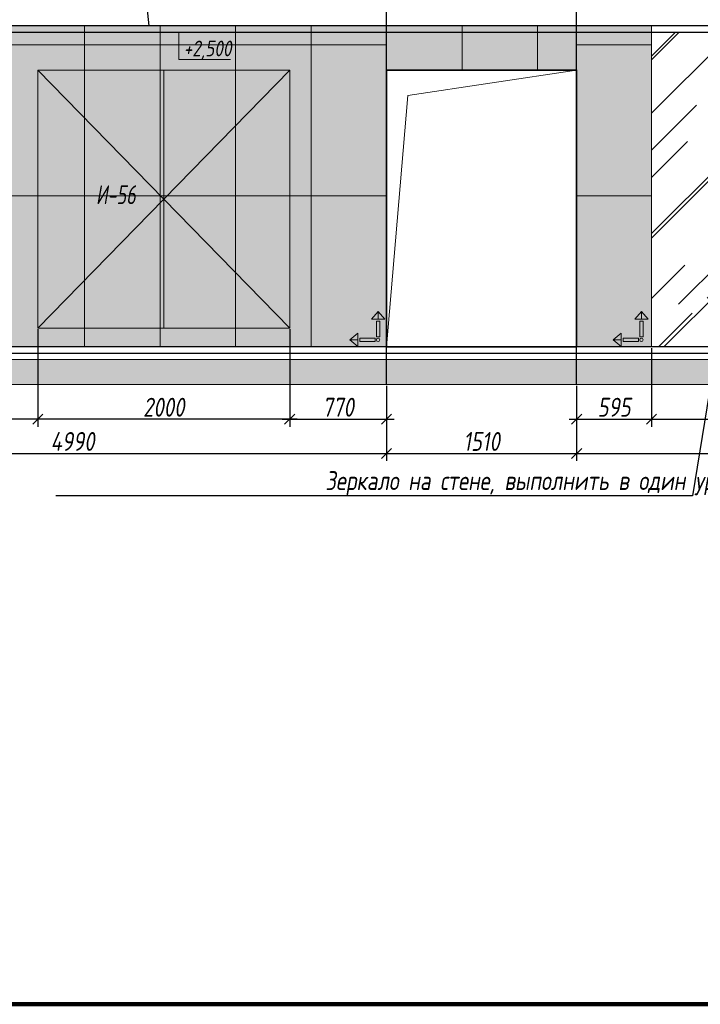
# Model space of a CAD drawing. Header units: millimetres. Extents: x -76220005 to 7466349, y -86687 to 22351.
# Tile 342 of 493: x 188171 to 193578, y -10017 to -2193. Entities that reach past the tile are written whole.
import ezdxf
from ezdxf import colors
from ezdxf.entities.mleader import LeaderData, LeaderLine
from ezdxf.math import Vec2, Vec3

# ---------------------------------------------------------------- set-up
doc = ezdxf.new("R2010")
doc.units = ezdxf.units.MM
doc.linetypes.add('DASHDOT', pattern=[25.4, 12.7, -6.35, 0, -6.35])
doc.layers.get('Defpoints').update_dxf_attribs({"color": 31})
for name, color, linetype, lineweight in [('A-DETL-GENF', 7, 'Continuous', 5), ('nadpisi_v_tablice', 7, 'Continuous', 9), ('Двери', 7, 'Continuous', 5), ('Отделка стен', 253, 'Continuous', 0)]:
    doc.layers.add(name, color=color, linetype=linetype, lineweight=lineweight)
for name, color, linetype, lineweight, true_color in [('dim_obm', 7, 'Continuous', 9, 0x005700), ('dim_razv', 7, 'DASHDOT', 9, 0x285228), ('pol', 7, 'Continuous', 15, 0x55666d)]:
    doc.layers.add(name, color=color, linetype=linetype, lineweight=lineweight, true_color=true_color)
doc.styles.add('fl_iso paper', font='isocpeur.ttf', dxfattribs={"width": 0.8, "oblique": 10})
doc.styles.add('In tre', font='isocpeur.ttf', dxfattribs={"width": 0.8, "oblique": 10})
doc.dimstyles.new('In tre 1_50', dxfattribs={"dimtxt": 150, "dimasz": 80, "dimexe": 60, "dimexo": 10, "dimgap": 20, "dimtad": 1, "dimdec": 0, "dimrnd": 5, "dimzin": 0, "dimdsep": 46, "dimtxsty": 'fl_iso paper', "dimblk": 'OBLIQUE', "dimcen": 0, "dimdle": 60, "dimadec": 0, "dimazin": 0, "dimtfac": 1, "dimtdec": 0, "dimtofl": 0, "dimtmove": 1, "dimatfit": 1, "dimfxl": 40, "dimtolj": 1, "dimtzin": 0, "dimarcsym": 1})

# ---------------------------------------------------------------- blocks, each defined once
blk = doc.blocks.new('_Oblique')
at = {"color": 0, "linetype": 'ByBlock', "lineweight": -2}
blk.add_line((-0.5, -0.5), (0.5, 0.5), dxfattribs=at)
blk = doc.blocks.new('*D390')
at = {"layer": 'Defpoints', "color": 0, "linetype": 'ByBlock', "transparency": 16777216}
for p in [(186096, -5092.9), (191086, -5092.9), (191086, -5639.1)]:
    blk.add_point(p, dxfattribs=at)
at = {"layer": 'dim_razv', "color": 0, "linetype": 'ByBlock', "lineweight": -2, "transparency": 16777216}
for p, q in [((186096, -5102.9), (186096, -5699.1)), ((191086, -5102.9), (191086, -5699.1)), ((186036, -5639.1), (191146, -5639.1))]:
    blk.add_line(p, q, dxfattribs=at)
at = {"layer": 'dim_razv', "color": 0, "linetype": 'ByBlock', "lineweight": -2, "transparency": 16777216, "xscale": 80, "yscale": 80, "zscale": 80, "rotation": 180}
blk.add_blockref('_Oblique', (186096, -5639.1), dxfattribs=at)
at = {"layer": 'dim_razv', "color": 0, "linetype": 'ByBlock', "lineweight": -2, "transparency": 16777216, "xscale": 80, "yscale": 80, "zscale": 80}
blk.add_blockref('_Oblique', (191086, -5639.1), dxfattribs=at)
at = {"layer": 'dim_razv', "color": 0, "linetype": 'ByBlock', "transparency": 16777216, "insert": (188591, -5544.1), "char_height": 150, "attachment_point": 5, "style": 'fl_iso paper'}
blk.add_mtext('\\A1;4990', dxfattribs=at)
blk = doc.blocks.new('*D391')
at = {"layer": 'Defpoints', "color": 0, "linetype": 'ByBlock', "transparency": 16777216}
for p in [(191086, -5092.9), (192596, -5092.9), (192596, -5639.1)]:
    blk.add_point(p, dxfattribs=at)
at = {"layer": 'dim_razv', "color": 0, "linetype": 'ByBlock', "lineweight": -2, "transparency": 16777216}
for p, q in [((191086, -5102.9), (191086, -5699.1)), ((192596, -5102.9), (192596, -5699.1)), ((191026, -5639.1), (192656, -5639.1))]:
    blk.add_line(p, q, dxfattribs=at)
at = {"layer": 'dim_razv', "color": 0, "linetype": 'ByBlock', "lineweight": -2, "transparency": 16777216, "xscale": 80, "yscale": 80, "zscale": 80, "rotation": 180}
blk.add_blockref('_Oblique', (191086, -5639.1), dxfattribs=at)
at = {"layer": 'dim_razv', "color": 0, "linetype": 'ByBlock', "lineweight": -2, "transparency": 16777216, "xscale": 80, "yscale": 80, "zscale": 80}
blk.add_blockref('_Oblique', (192596, -5639.1), dxfattribs=at)
at = {"layer": 'dim_razv', "color": 0, "linetype": 'ByBlock', "transparency": 16777216, "insert": (191841, -5544.1), "char_height": 150, "attachment_point": 5, "style": 'fl_iso paper'}
blk.add_mtext('\\A1;1510', dxfattribs=at)
blk = doc.blocks.new('*D392')
at = {"layer": 'Defpoints', "color": 0, "linetype": 'ByBlock', "transparency": 16777216}
for p in [(190316, -4642.9), (191086, -5092.9), (191086, -5367.1)]:
    blk.add_point(p, dxfattribs=at)
at = {"layer": 'dim_razv', "color": 0, "linetype": 'ByBlock', "lineweight": -2, "transparency": 16777216}
for p, q in [((190316, -4652.9), (190316, -5427.1)), ((191086, -5102.9), (191086, -5427.1)), ((190256, -5367.1), (191146, -5367.1))]:
    blk.add_line(p, q, dxfattribs=at)
at = {"layer": 'dim_razv', "color": 0, "linetype": 'ByBlock', "lineweight": -2, "transparency": 16777216, "xscale": 80, "yscale": 80, "zscale": 80, "rotation": 180}
blk.add_blockref('_Oblique', (190316, -5367.1), dxfattribs=at)
at = {"layer": 'dim_razv', "color": 0, "linetype": 'ByBlock', "lineweight": -2, "transparency": 16777216, "xscale": 80, "yscale": 80, "zscale": 80}
blk.add_blockref('_Oblique', (191086, -5367.1), dxfattribs=at)
at = {"layer": 'dim_razv', "color": 0, "linetype": 'ByBlock', "transparency": 16777216, "insert": (190701, -5272.1), "char_height": 150, "attachment_point": 5, "style": 'fl_iso paper'}
blk.add_mtext('\\A1;770', dxfattribs=at)
blk = doc.blocks.new('1')
at = {"layer": 'pol', "linetype": 'ByBlock'}
h = blk.add_hatch(color=1, dxfattribs=at)
h.paths.add_polyline_path([(35776.4, 73135.4), (35803.1, 73135.4), (35803.1, 73259), (35776.4, 73259)])
h.paths.add_polyline_path([(35789.8, 73274.6), (35843.2, 73274.6), (35789.8, 73338.2)])
h.paths.add_polyline_path([(35789.8, 73274.6), (35736.3, 73274.6), (35789.8, 73338.2)])
edge = h.paths.add_edge_path()
edge.add_arc((35789.8, 73110.5), 13.4, 0, 360)
h = blk.add_hatch(color=1, dxfattribs=at)
h.paths.add_polyline_path([(35813.3, 73097.1), (35813.3, 73123.9), (35936.9, 73123.9), (35936.9, 73097.1)])
h.paths.add_polyline_path([(35952.5, 73110.5), (35952.5, 73164), (36016.1, 73110.5)])
h.paths.add_polyline_path([(35952.5, 73110.5), (35952.5, 73057), (36016.1, 73110.5)])
at = {"layer": 'pol', "color": 1, "linetype": 'ByBlock'}
for points in [[(35789.8, 73274.6), (35736.3, 73274.6), (35789.8, 73338.2), (35789.8, 73274.6)], [(35789.8, 73274.6), (35843.2, 73274.6), (35789.8, 73338.2), (35789.8, 73274.6)], [(35952.5, 73110.5), (35952.5, 73164), (36016.1, 73110.5), (35952.5, 73110.5)], [(35952.5, 73110.5), (35952.5, 73057), (36016.1, 73110.5), (35952.5, 73110.5)]]:
    blk.add_lwpolyline(points, dxfattribs=at)
for points in [[(35776.4, 73135.4), (35803.1, 73135.4), (35803.1, 73259), (35776.4, 73259)], [(35813.3, 73097.1), (35813.3, 73123.9), (35936.9, 73123.9), (35936.9, 73097.1)]]:
    blk.add_lwpolyline(points, close=True, dxfattribs=at)
blk.add_circle((35789.8, 73110.5), 13.4, dxfattribs=at)
blk = doc.blocks.new('*D393')
at = {"layer": 'Defpoints', "color": 0, "linetype": 'ByBlock', "transparency": 16777216}
for p in [(188316, -4642.9), (190316, -4642.9), (188316, -5367.1)]:
    blk.add_point(p, dxfattribs=at)
at = {"layer": 'dim_razv', "color": 0, "linetype": 'ByBlock', "lineweight": -2, "transparency": 16777216}
for p, q in [((188316, -4652.9), (188316, -5427.1)), ((190316, -4652.9), (190316, -5427.1)), ((190376, -5367.1), (188256, -5367.1))]:
    blk.add_line(p, q, dxfattribs=at)
at = {"layer": 'dim_razv', "color": 0, "linetype": 'ByBlock', "lineweight": -2, "transparency": 16777216, "xscale": 80, "yscale": 80, "zscale": 80, "rotation": 180}
blk.add_blockref('_Oblique', (188316, -5367.1), dxfattribs=at)
at = {"layer": 'dim_razv', "color": 0, "linetype": 'ByBlock', "lineweight": -2, "transparency": 16777216, "xscale": 80, "yscale": 80, "zscale": 80}
blk.add_blockref('_Oblique', (190316, -5367.1), dxfattribs=at)
at = {"layer": 'dim_razv', "color": 0, "linetype": 'ByBlock', "transparency": 16777216, "insert": (189316, -5272.1), "char_height": 150, "attachment_point": 5, "style": 'fl_iso paper'}
blk.add_mtext('\\A1;2000', dxfattribs=at)
blk = doc.blocks.new('*D394')
at = {"layer": 'Defpoints', "color": 0, "linetype": 'ByBlock', "transparency": 16777216}
for p in [(187616, -4642.9), (188316, -4642.9), (187616, -5367.1)]:
    blk.add_point(p, dxfattribs=at)
at = {"layer": 'dim_razv', "color": 0, "linetype": 'ByBlock', "lineweight": -2, "transparency": 16777216}
for p, q in [((187616, -4652.9), (187616, -5427.1)), ((188316, -4652.9), (188316, -5427.1)), ((188376, -5367.1), (187556, -5367.1))]:
    blk.add_line(p, q, dxfattribs=at)
at = {"layer": 'dim_razv', "color": 0, "linetype": 'ByBlock', "lineweight": -2, "transparency": 16777216, "xscale": 80, "yscale": 80, "zscale": 80, "rotation": 180}
blk.add_blockref('_Oblique', (187616, -5367.1), dxfattribs=at)
at = {"layer": 'dim_razv', "color": 0, "linetype": 'ByBlock', "lineweight": -2, "transparency": 16777216, "xscale": 80, "yscale": 80, "zscale": 80}
blk.add_blockref('_Oblique', (188316, -5367.1), dxfattribs=at)
at = {"layer": 'dim_razv', "color": 0, "linetype": 'ByBlock', "transparency": 16777216, "insert": (187966, -5272.1), "char_height": 150, "attachment_point": 5, "style": 'fl_iso paper'}
blk.add_mtext('\\A1;700', dxfattribs=at)
blk = doc.blocks.new('*D403')
at = {"layer": 'Defpoints', "color": 0, "linetype": 'ByBlock', "transparency": 16777216}
for p in [(193191, -4792.9), (192596, -5092.9), (193191, -5367.1)]:
    blk.add_point(p, dxfattribs=at)
at = {"layer": 'dim_razv', "color": 0, "linetype": 'ByBlock', "lineweight": -2, "transparency": 16777216}
for p, q in [((193191, -4802.9), (193191, -5427.1)), ((192596, -5102.9), (192596, -5427.1)), ((192536, -5367.1), (193251, -5367.1))]:
    blk.add_line(p, q, dxfattribs=at)
at = {"layer": 'dim_razv', "color": 0, "linetype": 'ByBlock', "lineweight": -2, "transparency": 16777216, "xscale": 80, "yscale": 80, "zscale": 80, "rotation": 180}
blk.add_blockref('_Oblique', (192596, -5367.1), dxfattribs=at)
at = {"layer": 'dim_razv', "color": 0, "linetype": 'ByBlock', "lineweight": -2, "transparency": 16777216, "xscale": 80, "yscale": 80, "zscale": 80}
blk.add_blockref('_Oblique', (193191, -5367.1), dxfattribs=at)
at = {"layer": 'dim_razv', "color": 0, "linetype": 'ByBlock', "transparency": 16777216, "insert": (192893.5, -5272.1), "char_height": 150, "attachment_point": 5, "style": 'fl_iso paper'}
blk.add_mtext('\\A1;595', dxfattribs=at)
blk = doc.blocks.new('*D404')
at = {"layer": 'Defpoints', "color": 0, "linetype": 'ByBlock', "transparency": 16777216}
for p in [(193191, -4792.9), (194891, -4792.9), (194891, -5367.1)]:
    blk.add_point(p, dxfattribs=at)
at = {"layer": 'dim_razv', "color": 0, "linetype": 'ByBlock', "lineweight": -2, "transparency": 16777216}
for p, q in [((193191, -4802.9), (193191, -5427.1)), ((194891, -4802.9), (194891, -5427.1)), ((193131, -5367.1), (194951, -5367.1))]:
    blk.add_line(p, q, dxfattribs=at)
at = {"layer": 'dim_razv', "color": 0, "linetype": 'ByBlock', "lineweight": -2, "transparency": 16777216, "xscale": 80, "yscale": 80, "zscale": 80, "rotation": 180}
blk.add_blockref('_Oblique', (193191, -5367.1), dxfattribs=at)
at = {"layer": 'dim_razv', "color": 0, "linetype": 'ByBlock', "lineweight": -2, "transparency": 16777216, "xscale": 80, "yscale": 80, "zscale": 80}
blk.add_blockref('_Oblique', (194891, -5367.1), dxfattribs=at)
at = {"layer": 'dim_razv', "color": 0, "linetype": 'ByBlock', "transparency": 16777216, "insert": (194041, -5272.1), "char_height": 150, "attachment_point": 5, "style": 'fl_iso paper'}
blk.add_mtext('\\A1;1700', dxfattribs=at)
blk = doc.blocks.new('*D414')
at = {"layer": 'Defpoints', "color": 0, "linetype": 'ByBlock', "transparency": 16777216}
for p in [(192596, -5092.9), (208296, -5092.9), (208296, -5639.1)]:
    blk.add_point(p, dxfattribs=at)
at = {"layer": 'dim_razv', "color": 0, "linetype": 'ByBlock', "lineweight": -2, "transparency": 16777216}
for p, q in [((192596, -5102.9), (192596, -5699.1)), ((208296, -5102.9), (208296, -5699.1)), ((192536, -5639.1), (208356, -5639.1))]:
    blk.add_line(p, q, dxfattribs=at)
at = {"layer": 'dim_razv', "color": 0, "linetype": 'ByBlock', "lineweight": -2, "transparency": 16777216, "xscale": 80, "yscale": 80, "zscale": 80, "rotation": 180}
blk.add_blockref('_Oblique', (192596, -5639.1), dxfattribs=at)
at = {"layer": 'dim_razv', "color": 0, "linetype": 'ByBlock', "lineweight": -2, "transparency": 16777216, "xscale": 80, "yscale": 80, "zscale": 80}
blk.add_blockref('_Oblique', (208296, -5639.1), dxfattribs=at)
at = {"layer": 'dim_razv', "color": 0, "linetype": 'ByBlock', "transparency": 16777216, "insert": (200446, -5544.1), "char_height": 150, "attachment_point": 5, "style": 'fl_iso paper'}
blk.add_mtext('\\A1;15700', dxfattribs=at)

msp = doc.modelspace()

# ---------------------------------------------------------------- hatches: boundary and pattern name
at = {"true_color": 0x5294a7}
h = msp.add_hatch(dxfattribs=at)
h.set_pattern_fill('AR-RROOF', color=135, scale=20, angle=45, style=0)
h.set_pattern_definition([(45, (31185, 4e-12), (431.0523, 1149.4728), [7620, -1016, 2540, -508]), (45, (31483.14, 657.35), (-836.96, 118.5394), [1524, -167.64, 3048, -381]), (45, (31059.28, 484.93), (1627.2224, 2108.56414), [4064, -711.2, 2032, -508])])
h.paths.add_polyline_path([(193191, -2292.9), (194891, -2292.9), (194891, -4792.9), (193191, -4792.9)])
at = {"layer": 'A-DETL-GENF'}
h = msp.add_hatch(dxfattribs=at)
h.set_pattern_fill('ANSI35', color=256, scale=20, style=0)
h.paths.add_polyline_path([(253226, -1792.9), (253226, -1592.9), (152547.4, -1592.9), (152547.4, -1792.9)])
h.paths.add_polyline_path([(260386, -4892.9), (260386, -5092.9), (310754.9, -5092.9), (310754.9, -4892.9)])
h.paths.add_polyline_path([(253226, -5092.9), (253226, -4892.9), (152547.4, -4892.9), (152547.4, -5092.9)])
at = {"layer": 'dim_obm'}
msp.add_hatch(color=256, dxfattribs=at).paths.add_polyline_path([(189503.7, -2360.9), (189435.6, -2292.9), (189367.6, -2360.9), (189379.1, -2372.5), (189435.6, -2316), (189492.1, -2372.5)], flags=0)
at = {"layer": 'dim_razv', "true_color": 0xeceae4, "transparency": 33554687}
h = msp.add_hatch(dxfattribs=at)
h.set_pattern_fill('AR-SAND', color=254, scale=3, angle=315)
h.set_pattern_definition([(352.5, (120932.77, 10341.21), (100.42605, 107.214405), [0, -115.824, 0, -129.54, 0, -123.825]), (322.5, (120932.77, 10341.21), (247.41986, 56.70328), [0, -62.484, 0, -104.394, 0, -40.005]), (282.5, (120866.5, 10407.49), (168.09969, -167.48995), [0, -38.1, 0, -137.16, 0, -179.07]), (272.5, (120866.5, 10407.49), (209.26523, -114.68433), [0, -19.05, 0, -89.916, 0, -102.87])])
h.paths.add_polyline_path([(153406, -2242.9), (153686, -2242.9), (153686, -4792.9), (153406, -4792.9)])
h.paths.add_polyline_path([(154736, -4792.9), (154736, -2242.9), (161596, -2242.9), (161596, -4792.9), (156686, -4792.9), (156686, -2592.9), (155236, -2592.9), (155236, -4792.9)])
h.paths.add_polyline_path([(156936, -4742.9), (157736, -4742.9), (157736, -4092.9), (156936, -4092.9)], flags=16)
h.paths.add_polyline_path([(163296, -4792.9), (163296, -2242.9), (191086, -2242.9), (191086, -4792.9), (170186, -4792.9), (170186, -2592.9), (168736, -2592.9), (168736, -4792.9), (165916, -4792.9), (165916, -2612.9), (163956, -2612.9), (163956, -4792.9)])
h.paths.add_polyline_path([(170586, -4742.9), (171386, -4742.9), (171386, -4092.9), (170586, -4092.9)], flags=16)
h.paths.add_polyline_path([(192596, -4792.9), (192596, -2592.9), (191086, -2592.9), (191086, -2242.9), (193191, -2242.9), (193191, -4792.9)])
h.paths.add_polyline_path([(194891, -4792.9), (194891, -2242.9), (206566, -2242.9), (206566, -4792.9), (206166, -4792.9), (206166, -2592.9), (204716, -2592.9), (204716, -4792.9), (197446, -4792.9), (197446, -2612.9), (195486, -2612.9), (195486, -4792.9)])
h.paths.add_polyline_path([(203611, -4742.9), (204411, -4742.9), (204411, -4092.9), (203611, -4092.9)], flags=16)
h.paths.add_polyline_path([(207616, -2242.9), (209226, -2242.9), (209226, -4792.9), (207616, -4792.9)])
h.paths.add_polyline_path([(210276, -2242.9), (210436, -2242.9), (210436, -4792.9), (210276, -4792.9)])
h.paths.add_polyline_path([(211486, -2242.9), (215566, -2242.9), (215566, -4792.9), (211486, -4792.9)])
h.paths.add_polyline_path([(216616, -2242.9), (228476, -2242.9), (228476, -4792.9), (216616, -4792.9)])
h.paths.add_polyline_path([(218226, -3362.9), (218976, -3362.9), (218976, -4712.9), (218226, -4712.9)], flags=16)
h.paths.add_polyline_path([(229526, -2242.9), (235726, -2242.9), (235726, -4792.9), (229526, -4792.9)])
h.paths.add_polyline_path([(231061, -3362.9), (231811, -3362.9), (231811, -4712.9), (231061, -4712.9)], flags=16)
h.paths.add_polyline_path([(236776, -4792.9), (245836, -4792.9), (245836, -2242.9), (236776, -2242.9)])
h.paths.add_polyline_path([(246886, -2242.9), (248546, -2242.9), (248546, -4792.9), (246886, -4792.9)])
h.paths.add_polyline_path([(249596, -4792.9), (249596, -2242.9), (252956, -2242.9), (252956, -2292.9), (253226, -2292.9), (253226, -1293.9), (260386, -1293.9), (260386, -2292.9), (260656, -2292.9), (260656, -2242.9), (261746, -2242.9), (261746, -4792.9)])
h.paths.add_polyline_path([(251521, -3362.9), (252271, -3362.9), (252271, -4712.9), (251521, -4712.9)], flags=16)
h.paths.add_polyline_path([(262796, -2242.9), (265136, -2242.9), (265136, -4792.9), (262796, -4792.9)])
h.paths.add_polyline_path([(266186, -2242.9), (270836, -2242.9), (270836, -4792.9), (266186, -4792.9)])
h.paths.add_polyline_path([(267181.5, -3362.9), (267931.5, -3362.9), (267931.5, -4712.9), (267181.5, -4712.9)], flags=16)
h.paths.add_polyline_path([(271886, -2242.9), (275986, -2242.9), (275986, -4792.9), (271886, -4792.9)])
h.paths.add_polyline_path([(277036, -2242.9), (285161, -2242.9), (285161, -4792.9), (277036, -4792.9)])
h.paths.add_polyline_path([(282406.3, -3362.9), (283156.3, -3362.9), (283156.3, -4712.9), (282406.3, -4712.9)], flags=16)
h.paths.add_polyline_path([(286211, -2242.9), (292786, -2242.9), (292786, -4792.9), (286211, -4792.9)])
h.paths.add_polyline_path([(290581.3, -3362.9), (291331.3, -3362.9), (291331.3, -4712.9), (290581.3, -4712.9)], flags=16)
h.paths.add_polyline_path([(293836, -2242.9), (296236, -2242.9), (296236, -4792.9), (293836, -4792.9)])
h.paths.add_polyline_path([(297286, -2242.9), (304516, -2242.9), (304516, -4792.9), (297286, -4792.9)])
h.paths.add_polyline_path([(305566, -2242.9), (306096, -2242.9), (306096, -4792.9), (305566, -4792.9)])
h.paths.add_polyline_path([(307146, -2242.9), (310246, -2242.9), (310246, -4792.9), (307146, -4792.9)])

# ---------------------------------------------------------------- linework, layer by layer
at = {"lineweight": 30}
for points in [[(191086, -5092.9), (191086, -1119.3)], [(192596, -5092.9), (192596, -1119.3)], [(252956, -2242.9), (153406, -2242.9), (153406, -2292.9), (252956, -2292.9)], [(253226, -4792.9), (153406, -4792.9)], [(153406, -4842.9), (253226, -4842.9)]]:
    msp.add_lwpolyline(points, dxfattribs=at)
at = {"lineweight": 0}
msp.add_lwpolyline([(163296, -4792.9), (163296, -2242.9), (191086, -2242.9), (191086, -4792.9), (170186, -4792.9), (170186, -2592.9), (168736, -2592.9), (168736, -4792.9), (165916, -4792.9), (165916, -2612.9), (163956, -2612.9), (163956, -4792.9)], close=True, dxfattribs=at)
at = {"linetype": 'ByBlock', "lineweight": 0}
msp.add_lwpolyline([(192596, -4792.9), (192596, -2592.9), (191086, -2592.9), (191086, -2242.9), (193191, -2242.9), (193191, -4792.9)], close=True, dxfattribs=at)
at = {"lineweight": 13}
for points in [[(193191, -2292.9), (194891, -2292.9), (194891, -4792.9), (193191, -4792.9)], [(188316, -4642.9), (188316, -2592.9), (190316, -2592.9), (190316, -4642.9)]]:
    msp.add_lwpolyline(points, close=True, dxfattribs=at)
for points in [[(188316, -2592.9), (189316, -3617.9), (188316, -4642.9)], [(189316, -2592.9), (189316, -4642.9)], [(190316, -2592.9), (189316, -3617.9), (190316, -4642.9)], [(191086, -4792.9), (191254.2, -2795.3), (192596, -2592.9)], [(253226, -4892.9), (152547.4, -4892.9), (152547.4, -4842.9), (153206, -4842.9)], [(153406, -4842.9), (253226, -4842.9)], [(253226, -4892.9), (152547.4, -4892.9), (152547.4, -5092.9), (253226, -5092.9)]]:
    msp.add_lwpolyline(points, dxfattribs=at)
at = {"lineweight": 35}
msp.add_lwpolyline([(191086, -2592.9), (192596, -2592.9), (192596, -4792.9), (191086, -4792.9)], close=True, dxfattribs=at)
at = {"layer": 'Defpoints', "color": 1, "lineweight": 100}
msp.add_lwpolyline([(145825.4, -10016.5), (315237.4, -10016.5), (315237.4, 17359), (145825.4, 17359)], close=True, dxfattribs=at)
at = {"layer": 'dim_obm'}
msp.add_lwpolyline([(189435.6, -2292.9), (189435.6, -2372.9), (189435.6, -2508.4), (189846.6, -2508.4)], dxfattribs=at)
at = {"layer": 'Отделка стен', "transparency": 33554687}
for points in [[(188086, -2242.9), (188086, -2392.9), (188686, -2392.9), (188686, -2242.9)], [(188686, -2242.9), (188686, -2392.9), (189286, -2392.9), (189286, -2242.9)], [(189286, -2242.9), (189286, -2392.9), (189886, -2392.9), (189886, -2242.9)], [(189886, -2242.9), (189886, -2392.9), (190486, -2392.9), (190486, -2242.9)], [(190486, -2242.9), (190486, -2392.9), (191086, -2392.9), (191086, -2242.9)], [(191086, -2242.9), (191086, -2592.9), (191686, -2592.9), (191686, -2242.9)], [(191686, -2242.9), (191686, -2592.9), (192286, -2592.9), (192286, -2242.9)], [(192286, -2242.9), (192286, -2592.9), (192596, -2592.9), (192596, -2242.9)], [(192596, -2242.9), (192596, -2392.9), (193191, -2392.9), (193191, -2242.9)], [(188086, -2392.9), (188086, -3592.9), (188686, -3592.9), (188686, -2392.9)], [(188686, -2392.9), (188686, -3592.9), (189286, -3592.9), (189286, -2392.9)], [(189286, -2392.9), (189286, -3592.9), (189886, -3592.9), (189886, -2392.9)], [(189886, -2392.9), (189886, -3592.9), (190486, -3592.9), (190486, -2392.9)], [(190486, -2392.9), (190486, -3592.9), (191086, -3592.9), (191086, -2392.9)], [(192596, -2392.9), (192596, -3592.9), (193191, -3592.9), (193191, -2392.9)], [(188086, -3592.9), (188086, -4792.9), (188686, -4792.9), (188686, -3592.9)], [(188686, -3592.9), (188686, -4792.9), (189286, -4792.9), (189286, -3592.9)], [(189286, -3592.9), (189286, -4792.9), (189886, -4792.9), (189886, -3592.9)], [(189886, -3592.9), (189886, -4792.9), (190486, -4792.9), (190486, -3592.9)], [(190486, -3592.9), (190486, -4792.9), (191086, -4792.9), (191086, -3592.9)], [(192596, -3592.9), (192596, -4792.9), (193191, -4792.9), (193191, -3592.9)]]:
    msp.add_lwpolyline(points, close=True, dxfattribs=at)

# ---------------------------------------------------------------- block references
at = {"linetype": 'ByBlock', "xscale": -0.9938708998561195, "yscale": 0.9938708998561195, "zscale": 0.9938708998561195}
for p in [(226589.1, -77399.2), (228681, -77399.2)]:
    msp.add_blockref('1', p, dxfattribs=at)

# ---------------------------------------------------------------- texts
at = {"layer": 'dim_obm', "insert": (189474, -2359.2), "char_height": 125, "attachment_point": 1, "line_spacing_factor": 0.666667, "style": 'fl_iso paper'}
msp.add_mtext('+2,500', dxfattribs=at)
at = {"layer": 'nadpisi_v_tablice', "lineweight": 18, "attachment_point": 1, "style": 'fl_iso paper'}
for s, insert, char_height, width in [('\\pi1232.9;Условные обозначения систем ОВиК', (110923.7, -1449.4), 400, 9720.362), ('\\pi1853.2;Обозначение \\P\\pi1685.2;и изображение', (108648.8, -2794.1), 300, 5595.365)]:
    msp.add_mtext(s, dxfattribs=dict(at, insert=insert, char_height=char_height, width=width))
at = {"layer": 'Двери', "lineweight": 0, "insert": (188934.6, -3583.5), "char_height": 150, "attachment_point": 5, "style": 'fl_iso paper'}
msp.add_mtext_dynamic_manual_height_columns('{\\W0.7;И-56}', width=190.261, gutter_width=1350, heights=[0], dxfattribs=at)

# ---------------------------------------------------------------- dimensions: what is measured, and where the dimension line sits
at = {"layer": 'dim_razv', "linetype": 'ByBlock'}
for base, p1, p2, picture, middle in [((187616, -5367.1), (188316, -4642.9), (187616, -4642.9), '*D394', (187966, -5272.1)), ((188316, -5367.1), (190316, -4642.9), (188316, -4642.9), '*D393', (189316, -5272.1)), ((191086, -5367.1), (190316, -4642.9), (191086, -5092.9), '*D392', (190701, -5272.1)), ((193191, -5367.1), (192596, -5092.9), (193191, -4792.9), '*D403', (192893.5, -5272.1)), ((194891, -5367.1), (193191, -4792.9), (194891, -4792.9), '*D404', (194041, -5272.1)), ((191086, -5639.1), (186096, -5092.9), (191086, -5092.9), '*D390', (188591, -5544.1)), ((192596, -5639.1), (191086, -5092.9), (192596, -5092.9), '*D391', (191841, -5544.1)), ((208296, -5639.1), (192596, -5092.9), (208296, -5092.9), '*D414', (200446, -5544.1))]:
    dim = msp.add_linear_dim(base=base, p1=p1, p2=p2, dimstyle='In tre 1_50', dxfattribs=at)
    dim.commit()
    dim.dimension.update_dxf_attribs({"geometry": picture, "text_midpoint": middle})

# ---------------------------------------------------------------- leaders
at = {"layer": 'dim_razv', "color": 0, "linetype": 'ByBlock'}
ml = msp.add_multileader_mtext('Standard', dxfattribs=at)
ml.set_content('Потолок подвесной, реечный\\Pрейка 50х50 белого цвета, шаг рейки 120-125мм', style='In tre')
ml.set_leader_properties()
ml.build(insert=Vec2(0, 0))
ml.multileader.update_dxf_attribs({"text_left_attachment_type": 6, "text_right_attachment_type": 6, "dogleg_length": 1, "arrow_head_size": 0, "scale": 50})
ctx = ml.context
ctx.base_point, ctx.scale, ctx.char_height, ctx.arrow_head_size, ctx.landing_gap_size, ctx.plane_origin = Vec3(165834, -424.7), 50, 150, 0, 4.5, Vec3(174381.1, -2219.3)
ctx.left_attachment, ctx.right_attachment = 6, 6
notes = []
notes.append((ctx, [(0, (1, 1, 0), (168085.9, -424.7), (-1, 0), 50, [(1, [(168268.7, -2242.9)], 0, [])])]))
ctx.mtext.insert, ctx.mtext.width, ctx.mtext.defined_height, ctx.mtext.flow_direction = Vec3(165838.5, -229.7), 2509.515, 696.6, 5
ml = msp.add_multileader_mtext('Standard', dxfattribs=at)
ml.set_content('Потолок подвесной, реечный\\Pрейка 50х50 белого цвета, шаг рейки 120-125мм', style='In tre')
ml.set_leader_properties()
ml.build(insert=Vec2(0, 0))
ml.multileader.update_dxf_attribs({"text_left_attachment_type": 6, "text_right_attachment_type": 6, "dogleg_length": 1, "arrow_head_size": 0, "scale": 50})
ctx = ml.context
ctx.base_point, ctx.scale, ctx.char_height, ctx.arrow_head_size, ctx.landing_gap_size, ctx.plane_origin = Vec3(186764.8, -424.7), 50, 150, 0, 4.5, Vec3(195411.9, -2219.3)
ctx.left_attachment, ctx.right_attachment = 6, 6
notes.append((ctx, [(0, (1, 1, 0), (189016.7, -424.7), (-1, 0), 50, [(1, [(189199.5, -2242.9)], 0, [])])]))
ctx.mtext.insert, ctx.mtext.width, ctx.mtext.defined_height, ctx.mtext.flow_direction = Vec3(186769.3, -229.7), 2509.515, 696.6, 5
ml = msp.add_multileader_mtext('Standard', dxfattribs=at)
ml.set_content('Плитка керамогранитная, настенная, размер плитки 600х1200мм, расположить вертикально', style='In tre')
ml.set_leader_properties()
ml.build(insert=Vec2(0, 0))
ml.multileader.update_dxf_attribs({"text_left_attachment_type": 6, "text_right_attachment_type": 6, "dogleg_length": 1, "arrow_head_size": 0, "scale": 50})
ctx = ml.context
ctx.base_point, ctx.scale, ctx.char_height, ctx.arrow_head_size, ctx.landing_gap_size, ctx.plane_origin = Vec3(171944.9, -838.4), 50, 150, 0, 4.5, Vec3(173859, -958.9)
ctx.left_attachment, ctx.right_attachment = 6, 6
notes.append((ctx, [(1, (1, 1, 0), (171894.9, -838.4), (1, 0), 50, [(1, [(171327.7, -2532.3)], 0, [])])]))
ctx.mtext.insert, ctx.mtext.width, ctx.mtext.defined_height, ctx.mtext.flow_direction = Vec3(171949.4, -643.4), 3060.297, 696.6, 5
ml = msp.add_multileader_mtext('Standard', dxfattribs=at)
ml.set_content('Розетка для уборочного инвентаря, \\Pв цвет стен', style='In tre')
ml.set_leader_properties()
ml.build(insert=Vec2(0, 0))
ml.multileader.update_dxf_attribs({"text_left_attachment_type": 6, "text_right_attachment_type": 6, "dogleg_length": 1, "arrow_head_size": 0, "scale": 50})
ctx = ml.context
ctx.base_point, ctx.scale, ctx.char_height, ctx.arrow_head_size, ctx.landing_gap_size, ctx.plane_origin = Vec3(180684.5, -6017.6), 50, 150, 0, 4.5, Vec3(178761, -6138)
ctx.left_attachment, ctx.right_attachment = 6, 6
notes.append((ctx, [(1, (1, 1, 0), (180634.5, -6017.6), (1, 0), 50, [(1, [(180297.6, -4542.9)], 0, [])])]))
ctx.mtext.insert, ctx.mtext.width, ctx.mtext.defined_height, ctx.mtext.flow_direction = Vec3(180689, -5837.6), 3060.297, 696.6, 5
ml = msp.add_multileader_mtext('Standard', dxfattribs=at)
ml.set_content('Решетка вентиляционная декоративная 700х550 в цвет стен', style='In tre')
ml.set_leader_properties()
ml.build(insert=Vec2(0, 0))
ml.multileader.update_dxf_attribs({"text_left_attachment_type": 6, "text_right_attachment_type": 6, "dogleg_length": 1, "arrow_head_size": 0, "scale": 50})
ctx = ml.context
ctx.base_point, ctx.scale, ctx.char_height, ctx.arrow_head_size, ctx.landing_gap_size, ctx.plane_origin = Vec3(153211.1, -5975.2), 50, 150, 0, 4.5, Vec3(162642.7, -7769.7)
ctx.left_attachment, ctx.right_attachment = 6, 6
notes.append((ctx, [(0, (1, 1, 0), (156106.4, -5975.2), (-1, 0), 50, [(1, [(157181, -4692.9)], 0, [])])]))
ctx.mtext.insert, ctx.mtext.width, ctx.mtext.defined_height, ctx.mtext.flow_direction = Vec3(153215.6, -5780.2), 2949.976, 696.6, 5
ml = msp.add_multileader_mtext('Standard', dxfattribs=at)
ml.set_content('Зеркало на стене, выполнить в один уровень с отделкой стен', style='In tre')
ml.set_leader_properties()
ml.build(insert=Vec2(0, 0))
ml.multileader.update_dxf_attribs({"text_left_attachment_type": 6, "text_right_attachment_type": 6, "dogleg_length": 1, "arrow_head_size": 0, "scale": 50})
ctx = ml.context
ctx.base_point, ctx.scale, ctx.char_height, ctx.arrow_head_size, ctx.landing_gap_size, ctx.plane_origin = Vec3(158376.6, -5975.2), 50, 150, 0, 4.5, Vec3(167928.6, -7769.7)
ctx.left_attachment, ctx.right_attachment = 6, 6
notes.append((ctx, [(0, (1, 1, 0), (161299.2, -5975.2), (-1, 0), 50, [(1, [(162466.9, -4692.9)], 0, [])])]))
ctx.mtext.insert, ctx.mtext.width, ctx.mtext.defined_height, ctx.mtext.flow_direction = Vec3(158381.1, -5780.2), 3043.138, 696.6, 5
ml = msp.add_multileader_mtext('Standard', dxfattribs=at)
ml.set_content('Решетка вентиляционная декоративная 700х550 в цвет стен', style='In tre')
ml.set_leader_properties()
ml.build(insert=Vec2(0, 0))
ml.multileader.update_dxf_attribs({"text_left_attachment_type": 6, "text_right_attachment_type": 6, "dogleg_length": 1, "arrow_head_size": 0, "scale": 50})
ctx = ml.context
ctx.base_point, ctx.scale, ctx.char_height, ctx.arrow_head_size, ctx.landing_gap_size, ctx.plane_origin = Vec3(166917.5, -5975.2), 50, 150, 0, 4.5, Vec3(176395.8, -7769.7)
ctx.left_attachment, ctx.right_attachment = 6, 6
notes.append((ctx, [(0, (1, 1, 0), (169812.8, -5975.2), (-1, 0), 50, [(1, [(170934.2, -4692.9)], 0, [])])]))
ctx.mtext.insert, ctx.mtext.width, ctx.mtext.defined_height, ctx.mtext.flow_direction = Vec3(166922, -5780.2), 2996.732, 696.6, 5
ml = msp.add_multileader_mtext('Standard', dxfattribs=at)
ml.set_content('Плитка керамогранитная, настенная, размер плитки 600х1200мм, расположить вертикально', style='In tre')
ml.set_leader_properties()
ml.build(insert=Vec2(0, 0))
ml.multileader.update_dxf_attribs({"text_left_attachment_type": 6, "text_right_attachment_type": 6, "dogleg_length": 1, "arrow_head_size": 0, "scale": 50})
ctx = ml.context
ctx.base_point, ctx.scale, ctx.char_height, ctx.arrow_head_size, ctx.landing_gap_size, ctx.plane_origin = Vec3(176795, -6017.6), 50, 150, 0, 4.5, Vec3(178809.1, -6138)
ctx.left_attachment, ctx.right_attachment = 6, 6
notes.append((ctx, [(1, (1, 1, 0), (176745, -6017.6), (1, 0), 50, [(1, [(176126.5, -4616.3)], 0, [])])]))
ctx.mtext.insert, ctx.mtext.width, ctx.mtext.defined_height, ctx.mtext.flow_direction = Vec3(176799.5, -5822.6), 3060.297, 696.6, 5
ml = msp.add_multileader_mtext('Standard', dxfattribs=at)
ml.set_content('Зеркало на стене, выполнить в один уровень с отделкой стен', style='In tre')
ml.set_leader_properties()
ml.build(insert=Vec2(0, 0))
ml.multileader.update_dxf_attribs({"text_left_attachment_type": 6, "text_right_attachment_type": 6, "dogleg_length": 1, "arrow_head_size": 0, "scale": 50})
ctx = ml.context
ctx.base_point, ctx.scale, ctx.char_height, ctx.arrow_head_size, ctx.landing_gap_size, ctx.plane_origin = Vec3(190594.7, -5975.2), 50, 150, 0, 4.5, Vec3(199640.8, -7769.7)
ctx.left_attachment, ctx.right_attachment = 6, 6
notes.append((ctx, [(0, (1, 1, 0), (193517.3, -5975.2), (-1, 0), 50, [(1, [(193725.9, -4692.9)], 0, [])])]))
ctx.mtext.insert, ctx.mtext.width, ctx.mtext.defined_height, ctx.mtext.flow_direction = Vec3(190599.2, -5780.2), 3043.138, 696.6, 5
for ctx, leaders in notes:
    for number, flags, end, landing, length, lines in leaders:
        leader = LeaderData()
        leader.index, (leader.has_last_leader_line, leader.has_dogleg_vector, leader.attachment_direction) = number, flags
        leader.last_leader_point, leader.dogleg_vector, leader.dogleg_length = Vec3(end), Vec3(landing), length
        for number, points, colour, breaks in lines:
            line = LeaderLine()
            line.index, line.vertices, line.color, line.breaks = number, Vec3.list(points), colors.encode_raw_color(colour), breaks
            leader.lines.append(line)
        ctx.leaders.append(leader)

doc.saveas('drawing.dxf')
